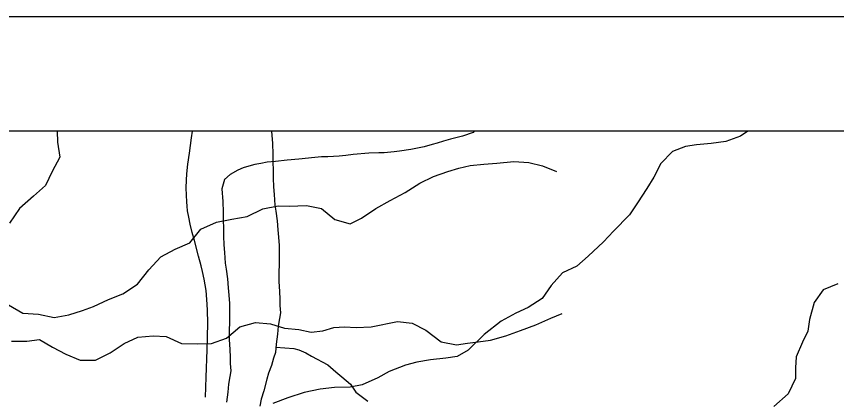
# Model space of a CAD drawing. Extents: x -21.1 to 50.3, y 0 to 22.1.
# Drawn here: x 4.709 to 5.424, y 20.665 to 21 of the extents above; entities that cross this region are included whole.
import ezdxf

# ---------------------------------------------------------------- set-up
doc = ezdxf.new("R2010")
doc.units = 0
for name, color, linetype in [('GM_X_County', 7, 'Continuous'), ('GM_X_Minor_River', 7, 'Continuous'), ('GM_X_State_Route', 7, 'Continuous'), ('GM_X_Township_Road', 7, 'Continuous'), ('SH_Cut_Line', 7, 'Continuous'), ('SH_Data', 7, 'Continuous')]:
    doc.layers.add(name, color=color, linetype=linetype)

msp = doc.modelspace()

# ---------------------------------------------------------------- linework, layer by layer
at = {"layer": 'GM_X_County'}
msp.add_lwpolyline([(8.9, 14.74638), (8.9, 20.9), (2.1, 20.9), (2.1, 14.1), (8.89319, 14.1)], dxfattribs=at)
at = {"layer": 'GM_X_Minor_River'}
for points in [[(4.74484, 20.9), (4.74512, 20.89036), (4.74701, 20.87746), (4.74056, 20.86495), (4.73449, 20.85281), (4.72425, 20.84333), (4.71211, 20.83271), (4.70338, 20.81981)], [(5.10826, 20.9), (5.10727, 20.89878), (5.09815, 20.89568), (5.08751, 20.89297), (5.08143, 20.89141), (5.07611, 20.88949), (5.07155, 20.88832), (5.06471, 20.88638), (5.05749, 20.88482), (5.05292, 20.88404), (5.04303, 20.88246), (5.03847, 20.88206), (5.02972, 20.88125), (5.02515, 20.88122), (5.0164, 20.8808), (5.0027, 20.87958), (4.99623, 20.87878), (4.99052, 20.87837), (4.98558, 20.87797), (4.98063, 20.87756), (4.9753, 20.87753), (4.96922, 20.87711), (4.95552, 20.87552), (4.94525, 20.8747), (4.93498, 20.8735), (4.92775, 20.87308), (4.92242, 20.87192), (4.9171, 20.87113), (4.91178, 20.86958), (4.90684, 20.86803), (4.90228, 20.86611), (4.89545, 20.86227), (4.89052, 20.85806), (4.88829, 20.84969), (4.88911, 20.83868), (4.88954, 20.82956), (4.88966, 20.80867), (4.89008, 20.80107), (4.8905, 20.79424), (4.89131, 20.78512), (4.89211, 20.77981), (4.8933, 20.77146), (4.89372, 20.76348), (4.89452, 20.75703), (4.89494, 20.74981), (4.89497, 20.74374), (4.89503, 20.73348), (4.89469, 20.72664), (4.89473, 20.71866), (4.89516, 20.70993), (4.89558, 20.70309), (4.89561, 20.69777), (4.89603, 20.69131), (4.89529, 20.68637), (4.89419, 20.67953), (4.89347, 20.67268), (4.89238, 20.66394)], [(4.93159, 20.9), (4.9324, 20.8892), (4.93283, 20.88008), (4.93295, 20.85919), (4.93337, 20.85159), (4.93379, 20.84475), (4.9346, 20.83564), (4.9354, 20.83033), (4.93658, 20.82198), (4.93701, 20.814), (4.93781, 20.80755), (4.93823, 20.80033), (4.93826, 20.79425), (4.93832, 20.78399), (4.93798, 20.77716), (4.93802, 20.76918), (4.93845, 20.76044), (4.93887, 20.7536), (4.9389, 20.74829), (4.93932, 20.74183), (4.93858, 20.73689), (4.93748, 20.73004), (4.93676, 20.7232), (4.93566, 20.71446), (4.93494, 20.70724), (4.93345, 20.70229), (4.93158, 20.69582), (4.92895, 20.68935), (4.92746, 20.68402)], [(5.34661, 20.9), (5.3403, 20.89572), (5.3274, 20.89117), (5.31489, 20.88927), (5.302, 20.88813), (5.29252, 20.88662), (5.28115, 20.88244), (5.27091, 20.87182), (5.26484, 20.86006), (5.25877, 20.8502), (5.25042, 20.83769), (5.24359, 20.82707), (5.22955, 20.81304), (5.22083, 20.80355), (5.20756, 20.79104), (5.19769, 20.78231), (5.18518, 20.77662), (5.17532, 20.76562), (5.16735, 20.75425), (5.15522, 20.74628), (5.1446, 20.74135), (5.13171, 20.73452), (5.11692, 20.72276), (5.10288, 20.70911), (5.0934, 20.7038), (5.08354, 20.70228), (5.07028, 20.70076), (5.05814, 20.69887), (5.04829, 20.69621), (5.03426, 20.69052), (5.0244, 20.68521), (5.01075, 20.67914), (5.00013, 20.67687), (4.98648, 20.67686), (4.97397, 20.67534), (4.95994, 20.67231), (4.94592, 20.66776), (4.93265, 20.66283)], [(4.70233, 20.74869), (4.7149, 20.74148), (4.7286, 20.74074), (4.7423, 20.73771), (4.75485, 20.74001), (4.76702, 20.74383), (4.77653, 20.74726), (4.78946, 20.75336), (4.80201, 20.75832), (4.81493, 20.7667), (4.82481, 20.77927), (4.83507, 20.79069), (4.84761, 20.79717), (4.86054, 20.80289), (4.87004, 20.81469), (4.88373, 20.8208), (4.89704, 20.82347), (4.91035, 20.82577), (4.92404, 20.83225), (4.93736, 20.83493), (4.94687, 20.83457), (4.96209, 20.83535), (4.97503, 20.8327), (4.98684, 20.82321), (5.00016, 20.81942), (5.01005, 20.82438), (5.02259, 20.83276), (5.03514, 20.83962), (5.04807, 20.84648), (5.06099, 20.85486), (5.07278, 20.86058), (5.08533, 20.86478), (5.09484, 20.86784), (5.10473, 20.87013), (5.11652, 20.87129), (5.12794, 20.87206), (5.14277, 20.8736), (5.15571, 20.87286), (5.16789, 20.86983), (5.18008, 20.8649)], [(5.42514, 20.76717), (5.41225, 20.76185), (5.40466, 20.75086), (5.40048, 20.73607), (5.39896, 20.72583), (5.39441, 20.71634), (5.38872, 20.70345), (5.38833, 20.69397), (5.38832, 20.68449), (5.38187, 20.67121), (5.36936, 20.66021)], [(4.70504, 20.71713), (4.71836, 20.71714), (4.72939, 20.71868), (4.74082, 20.71185), (4.75224, 20.70578), (4.7648, 20.70046), (4.77812, 20.70048), (4.79105, 20.70696), (4.80321, 20.71497), (4.815, 20.72068), (4.82832, 20.72184), (4.83973, 20.7211), (4.85306, 20.71503), (4.86676, 20.71467), (4.87932, 20.71506), (4.89225, 20.71964), (4.90403, 20.72954), (4.91772, 20.73336), (4.93066, 20.73224), (4.94284, 20.72845), (4.9554, 20.72732), (4.96605, 20.72506), (4.97633, 20.72621), (4.98584, 20.72889), (4.99535, 20.72966), (5.00524, 20.72891), (5.01856, 20.72968), (5.04138, 20.73428), (5.05432, 20.73277), (5.06613, 20.7267), (5.07946, 20.71645), (5.09278, 20.7138), (5.10229, 20.71534), (5.1118, 20.71649), (5.12245, 20.71802), (5.13577, 20.72184), (5.1487, 20.72642), (5.162, 20.73139), (5.17493, 20.73711), (5.18482, 20.7413)], [(4.93539, 20.71173), (4.95091, 20.71074), (4.95548, 20.70963), (4.96159, 20.707), (4.96656, 20.70399), (4.98068, 20.69647), (4.98757, 20.69043), (4.99292, 20.6859), (5.00057, 20.67949), (5.00518, 20.67268), (5.0155, 20.66476)], [(4.92746, 20.68402), (4.92485, 20.67375), (4.92261, 20.66652), (4.9215, 20.66043)]]:
    msp.add_lwpolyline(points, dxfattribs=at)
at = {"layer": 'GM_X_State_Route'}
msp.add_lwpolyline([(6.52955, 20.9), (2.1, 20.9), (2.1, 17.74017), (2.42851, 17.74626), (2.73209, 17.75291), (3.03298, 17.75833), (3.3026, 17.76263), (3.44154, 17.76826), (3.94025, 17.77171), (5.33072, 17.79178), (6.52196, 17.81036), (6.52225, 18.35692), (6.52255, 18.97782), (6.52273, 19.34666), (6.52977, 20.39859)], close=True, dxfattribs=at)
at = {"layer": 'GM_X_Township_Road'}
for points in [[(4.87542, 20.70962), (4.87603, 20.73261), (4.87581, 20.74436), (4.87535, 20.75326), (4.87456, 20.76123), (4.87296, 20.77116), (4.87152, 20.77764), (4.87022, 20.78268), (4.86806, 20.79123), (4.8644, 20.80469), (4.86249, 20.81163), (4.86064, 20.81894), (4.85944, 20.82505), (4.85847, 20.83068), (4.85802, 20.83468), (4.85779, 20.83844), (4.85751, 20.84436), (4.85734, 20.85076), (4.85745, 20.85737), (4.85779, 20.86285), (4.85873, 20.87119), (4.86007, 20.88075), (4.8619, 20.8941), (4.86272, 20.9)], [(4.87421, 20.66818), (4.87479, 20.68563), (4.87542, 20.70962)]]:
    msp.add_lwpolyline(points, dxfattribs=at)
at = {"layer": 'SH_Cut_Line'}
msp.add_lwpolyline([(6.52955, 20.9), (2.1, 20.9), (2.1, 14.1), (6.50995, 14.1), (6.5113, 14.24348), (6.51114, 14.29418), (6.513, 14.41466), (6.51283, 14.60317), (6.5142, 14.9441), (6.51464, 15.03489), (6.514, 15.09364), (6.51465, 15.30312), (6.51595, 15.49226), (6.51982, 16.08256), (6.52123, 16.24517), (6.52315, 16.46813), (6.52222, 16.85672), (6.52013, 17.69645), (6.52053, 17.72081), (6.52196, 17.81036), (6.52225, 18.35692), (6.52255, 18.97782), (6.52273, 19.34666), (6.52977, 20.39859)], close=True, dxfattribs=at)
at = {"layer": 'SH_Data'}
msp.add_line((2, 21), (9, 21), dxfattribs=at)

doc.saveas('drawing.dxf')
